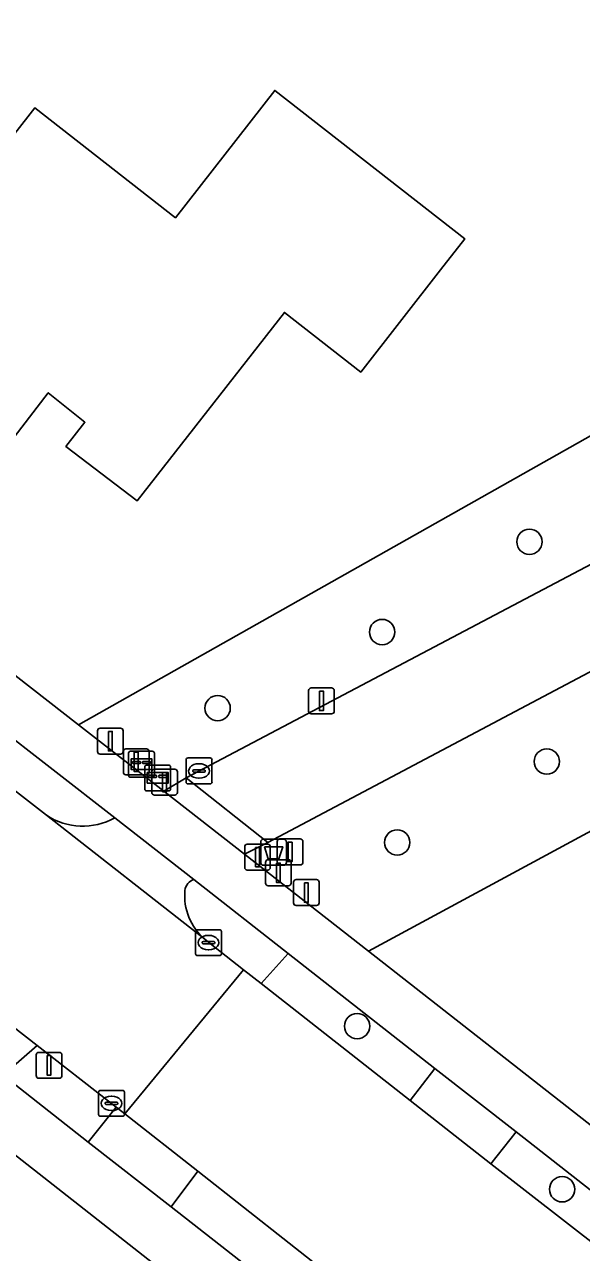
# Model space of a CAD drawing. Extents: x 157320 to 158835, y 386650 to 388491.
# Drawn here: x 158107.28 to 158128.79, y 387170.49 to 387217.9 of the extents above; entities that cross this region are included whole.
import ezdxf

# ---------------------------------------------------------------- set-up
doc = ezdxf.new("R2010")
doc.units = 0
for name, color, linetype in [('IMGEO_Afsluitpaal', 7, 'Continuous'), ('IMGEO_Afvalbak', 7, 'Continuous'), ('IMGEO_Boom', 7, 'Continuous'), ('IMGEO_Brievenbus', 7, 'Continuous'), ('IMGEO_Erf', 7, 'Continuous'), ('IMGEO_Fietspad_gesloten', 7, 'Continuous'), ('IMGEO_Groenvoorziening', 7, 'Continuous'), ('IMGEO_Kolk', 7, 'Continuous'), ('IMGEO_Lichtmast', 7, 'Continuous'), ('IMGEO_Pand', 7, 'Continuous'), ('IMGEO_Rijbaan_lokaal_gesloten', 7, 'Continuous'), ('IMGEO_Verkeersbordpaal', 7, 'Continuous'), ('IMGEO_Voetpad_open', 7, 'Continuous')]:
    doc.layers.add(name, color=color, linetype=linetype)

msp = doc.modelspace()

# ---------------------------------------------------------------- linework, layer by layer
at = {"layer": 'IMGEO_Afsluitpaal'}
for p, q in [((158110.1, 387189.834), (158110.1, 387190.634)), ((158110.1, 387190.634), (158110.1, 387189.834)), ((158110.2, 387190.734), (158110.99, 387190.734)), ((158110.99, 387190.734), (158110.2, 387190.734)), ((158111.09, 387190.634), (158111.09, 387189.834)), ((158111.09, 387189.834), (158111.09, 387190.634)), ((158110.99, 387189.734), (158110.2, 387189.734)), ((158110.2, 387189.734), (158110.99, 387189.734)), ((158111.098, 387189.036), (158111.098, 387189.836)), ((158111.098, 387189.836), (158111.098, 387189.036)), ((158111.198, 387189.936), (158111.988, 387189.936)), ((158111.988, 387189.936), (158111.198, 387189.936)), ((158112.088, 387189.836), (158112.088, 387189.036)), ((158112.088, 387189.036), (158112.088, 387189.836)), ((158112.294, 387189.154), (158113.084, 387189.154)), ((158113.084, 387189.154), (158112.294, 387189.154)), ((158111.988, 387188.936), (158111.198, 387188.936)), ((158111.198, 387188.936), (158111.988, 387188.936)), ((158112.194, 387188.254), (158112.194, 387189.054)), ((158112.194, 387189.054), (158112.194, 387188.254)), ((158113.184, 387189.054), (158113.184, 387188.254)), ((158113.184, 387188.254), (158113.184, 387189.054)), ((158113.084, 387188.154), (158112.294, 387188.154)), ((158112.294, 387188.154), (158113.084, 387188.154)), ((158115.783, 387185.358), (158115.783, 387186.158)), ((158115.783, 387186.158), (158115.783, 387185.358)), ((158115.883, 387186.258), (158116.673, 387186.258)), ((158116.673, 387186.258), (158115.883, 387186.258)), ((158116.773, 387186.158), (158116.773, 387185.358)), ((158116.773, 387185.358), (158116.773, 387186.158)), ((158116.587, 387184.754), (158116.587, 387185.554)), ((158116.587, 387185.554), (158116.587, 387184.754)), ((158116.687, 387185.654), (158117.477, 387185.654)), ((158117.477, 387185.654), (158116.687, 387185.654)), ((158117.577, 387185.554), (158117.577, 387184.754)), ((158117.577, 387184.754), (158117.577, 387185.554)), ((158116.673, 387185.258), (158115.883, 387185.258)), ((158115.883, 387185.258), (158116.673, 387185.258)), ((158117.767, 387184.888), (158118.557, 387184.888)), ((158118.557, 387184.888), (158117.767, 387184.888)), ((158117.477, 387184.654), (158116.687, 387184.654)), ((158116.687, 387184.654), (158117.477, 387184.654)), ((158117.667, 387183.988), (158117.667, 387184.788)), ((158117.667, 387184.788), (158117.667, 387183.988)), ((158118.657, 387184.788), (158118.657, 387183.988)), ((158118.657, 387183.988), (158118.657, 387184.788)), ((158118.557, 387183.888), (158117.767, 387183.888)), ((158117.767, 387183.888), (158118.557, 387183.888))]:
    msp.add_line(p, q, dxfattribs=at)
for points in [[(158110.52, 387190.609), (158110.67, 387190.609), (158110.67, 387189.859), (158110.52, 387189.859), (158110.52, 387190.609)], [(158111.518, 387189.811), (158111.668, 387189.811), (158111.668, 387189.061), (158111.518, 387189.061), (158111.518, 387189.811)], [(158112.614, 387189.029), (158112.764, 387189.029), (158112.764, 387188.279), (158112.614, 387188.279), (158112.614, 387189.029)], [(158116.203, 387186.133), (158116.353, 387186.133), (158116.353, 387185.383), (158116.203, 387185.383), (158116.203, 387186.133)], [(158117.007, 387185.529), (158117.157, 387185.529), (158117.157, 387184.779), (158117.007, 387184.779), (158117.007, 387185.529)], [(158118.087, 387184.763), (158118.237, 387184.763), (158118.237, 387184.013), (158118.087, 387184.013), (158118.087, 387184.763)]]:
    msp.add_lwpolyline(points, dxfattribs=at)
for centre, start, end in [((158110.2, 387190.634), 90, 180), ((158110.2, 387190.634), 90, 180), ((158110.99, 387190.634), 0, 90), ((158110.99, 387190.634), 360, 90), ((158110.2, 387189.834), 180, 270), ((158110.2, 387189.834), 180, 270), ((158110.99, 387189.834), 270, 0), ((158110.99, 387189.834), 270, 0), ((158111.198, 387189.836), 90, 180), ((158111.198, 387189.836), 90, 180), ((158111.988, 387189.836), 0, 90), ((158111.988, 387189.836), 360, 90), ((158112.294, 387189.054), 90, 180), ((158112.294, 387189.054), 90, 180), ((158113.084, 387189.054), 0, 90), ((158113.084, 387189.054), 360, 90), ((158111.198, 387189.036), 180, 270), ((158111.198, 387189.036), 180, 270), ((158111.988, 387189.036), 270, 0), ((158111.988, 387189.036), 270, 0), ((158112.294, 387188.254), 180, 270), ((158112.294, 387188.254), 180, 270), ((158113.084, 387188.254), 270, 0), ((158113.084, 387188.254), 270, 0), ((158115.883, 387186.158), 90, 180), ((158115.883, 387186.158), 90, 180), ((158116.673, 387186.158), 0, 90), ((158116.673, 387186.158), 360, 90), ((158115.883, 387185.358), 180, 270), ((158115.883, 387185.358), 180, 270), ((158116.687, 387185.554), 90, 180), ((158116.687, 387185.554), 90, 180), ((158116.673, 387185.358), 270, 0), ((158116.673, 387185.358), 270, 0), ((158117.477, 387185.554), 0, 90), ((158117.477, 387185.554), 360, 90), ((158117.767, 387184.788), 90, 180), ((158117.767, 387184.788), 90, 180), ((158118.557, 387184.788), 0, 90), ((158118.557, 387184.788), 360, 90), ((158116.687, 387184.754), 180, 270), ((158116.687, 387184.754), 180, 270), ((158117.477, 387184.754), 270, 0), ((158117.477, 387184.754), 270, 0), ((158117.767, 387183.988), 180, 270), ((158117.767, 387183.988), 180, 270), ((158118.557, 387183.988), 270, 0), ((158118.557, 387183.988), 270, 0)]:
    msp.add_arc(centre, 0.1, start, end, dxfattribs=at)
at = {"layer": 'IMGEO_Afvalbak'}
for p, q in [((158116.403, 387185.544), (158116.403, 387186.344)), ((158116.403, 387186.344), (158116.403, 387185.544)), ((158116.503, 387186.444), (158117.293, 387186.444)), ((158117.293, 387186.444), (158116.503, 387186.444)), ((158117.393, 387186.344), (158117.393, 387185.544)), ((158117.393, 387185.544), (158117.393, 387186.344)), ((158117.293, 387185.444), (158116.503, 387185.444)), ((158116.503, 387185.444), (158117.293, 387185.444))]:
    msp.add_line(p, q, dxfattribs=at)
msp.add_lwpolyline([(158116.546, 387186.158), (158117.25, 387186.158), (158117.101, 387185.688), (158116.695, 387185.688), (158116.546, 387186.158)], dxfattribs=at)
for centre, start, end in [((158116.503, 387186.344), 90, 180), ((158116.503, 387186.344), 90, 180), ((158117.293, 387186.344), 0, 90), ((158117.293, 387186.344), 360, 90), ((158116.503, 387185.544), 180, 270), ((158116.503, 387185.544), 180, 270), ((158117.293, 387185.544), 270, 0), ((158117.293, 387185.544), 270, 0)]:
    msp.add_arc(centre, 0.1, start, end, dxfattribs=at)
at = {"layer": 'IMGEO_Boom'}
for centre in [(158126.78, 387197.933), (158121.091, 387194.447), (158114.738, 387191.51), (158127.452, 387189.446), (158121.675, 387186.323), (158120.127, 387179.23), (158128.043, 387172.932)]:
    msp.add_circle(centre, 0.489, dxfattribs=at)
at = {"layer": 'IMGEO_Brievenbus'}
for p, q in [((158111.295, 387188.918), (158111.295, 387189.759)), ((158111.295, 387189.759), (158111.295, 387188.918)), ((158111.37, 387189.843), (158112.211, 387189.843)), ((158112.211, 387189.843), (158111.37, 387189.843)), ((158112.295, 387189.768), (158112.295, 387188.927)), ((158112.295, 387188.927), (158112.295, 387189.768)), ((158111.739, 387189.45), (158111.462, 387189.45)), ((158111.462, 387189.366), (158111.739, 387189.366)), ((158112.131, 387189.45), (158111.854, 387189.45)), ((158111.854, 387189.366), (158112.131, 387189.366)), ((158111.921, 387188.386), (158111.921, 387189.227)), ((158111.921, 387189.227), (158111.921, 387188.386)), ((158111.996, 387189.311), (158112.837, 387189.311)), ((158112.837, 387189.311), (158111.996, 387189.311)), ((158112.921, 387189.236), (158112.921, 387188.395)), ((158112.921, 387188.395), (158112.921, 387189.236)), ((158112.22, 387188.843), (158111.379, 387188.843)), ((158111.379, 387188.843), (158112.22, 387188.843)), ((158112.365, 387188.918), (158112.088, 387188.918)), ((158112.088, 387188.834), (158112.365, 387188.834)), ((158112.757, 387188.918), (158112.48, 387188.918)), ((158112.48, 387188.834), (158112.757, 387188.834)), ((158112.846, 387188.311), (158112.005, 387188.311)), ((158112.005, 387188.311), (158112.846, 387188.311))]:
    msp.add_line(p, q, dxfattribs=at)
for points in [[(158111.396, 387189.55), (158112.203, 387189.55), (158112.203, 387189.145), (158111.396, 387189.145), (158111.396, 387189.55)], [(158112.022, 387189.018), (158112.829, 387189.018), (158112.829, 387188.613), (158112.022, 387188.613), (158112.022, 387189.018)]]:
    msp.add_lwpolyline(points, dxfattribs=at)
for centre, radius, start, end in [((158111.373, 387189.765), 0.0779, 92.4484, 184.2845), ((158111.373, 387189.765), 0.0779, 92.4484, 184.2845), ((158112.217, 387189.765), 0.0779, 2.4484, 94.2845), ((158112.217, 387189.765), 0.0779, 2.4484, 94.2845), ((158111.492, 387189.408), 0.0519, 125.8089, 234.1911), ((158111.708, 387189.408), 0.0519, 305.8089, 54.1911), ((158111.885, 387189.408), 0.0519, 125.8089, 234.1911), ((158111.999, 387189.233), 0.0779, 92.4484, 184.2845), ((158111.999, 387189.233), 0.0779, 92.4484, 184.2845), ((158112.101, 387189.408), 0.0519, 305.8089, 54.1911), ((158112.843, 387189.233), 0.0779, 2.4484, 94.2845), ((158112.843, 387189.233), 0.0779, 2.4484, 94.2845), ((158111.373, 387188.921), 0.0779, 182.4484, 274.2845), ((158111.373, 387188.921), 0.0779, 182.4484, 274.2845), ((158112.118, 387188.876), 0.0519, 125.8089, 234.1911), ((158112.217, 387188.921), 0.0779, 272.4484, 4.2845), ((158112.217, 387188.921), 0.0779, 272.4484, 4.2845), ((158112.334, 387188.876), 0.0519, 305.8089, 54.1911), ((158112.511, 387188.876), 0.0519, 125.8089, 234.1911), ((158112.727, 387188.876), 0.0519, 305.8089, 54.1911), ((158111.999, 387188.389), 0.0779, 182.4484, 274.2845), ((158111.999, 387188.389), 0.0779, 182.4484, 274.2845), ((158112.843, 387188.389), 0.0779, 272.4484, 4.2845), ((158112.843, 387188.389), 0.0779, 272.4484, 4.2845)]:
    msp.add_arc(centre, radius, start, end, dxfattribs=at)
at = {"layer": 'IMGEO_Erf'}
for points in [[(158090.73, 387228.956), (158079.248, 387214.335), (158109.367, 387190.866), (158137.628, 387206.813)], [(158180.674, 387214.601), (158120.564, 387182.122), (158132.982, 387172.403)], [(158123.964, 387160.882), (158106.829, 387174.325), (158037.112, 387136.881), (157958.343, 387094.408)]]:
    msp.add_lwpolyline(points, dxfattribs=at)
msp.add_lwpolyline([(158123.343, 387208.428), (158120.263, 387204.488), (158117.317, 387206.788), (158111.629, 387199.508), (158108.879, 387201.613), (158109.61, 387202.545), (158108.198, 387203.684), (158105.549, 387200.261), (158099.868, 387204.686), (158102.945, 387208.628), (158107.675, 387214.687), (158113.108, 387210.445), (158116.944, 387215.359), (158124.283, 387209.63)], close=True, dxfattribs=at)
at = {"layer": 'IMGEO_Fietspad_gesloten'}
msp.add_lwpolyline([(158287.618, 387281.484), (158228.821, 387250), (158183.203, 387225.573), (158113.521, 387188.82), (158116.671, 387186.321), (158181.22, 387220.509), (158184.875, 387222.452), (158236.396, 387250), (158293.02, 387280.276)], dxfattribs=at)
at = {"layer": 'IMGEO_Groenvoorziening'}
for points in [[(158225.737, 387307.787), (158229.169, 387305.594), (158231.041, 387309.802), (158267.812, 387295.314), (158271.249, 387293.918), (158282.281, 387289.436), (158278.643, 387281.352), (158263.561, 387274.526), (158257.92, 387271.493), (158217.947, 387250), (158212.008, 387246.807), (158208.355, 387244.843), (158137.628, 387206.813), (158109.367, 387190.866), (158112.657, 387188.303), (158113.521, 387188.82), (158183.203, 387225.573), (158228.821, 387250), (158287.618, 387281.484)], [(158110.765, 387187.271), (158105.993, 387190.987), (158104.752, 387189.993), (158108.123, 387187.373)], [(158114.238, 387182.586), (158114.393, 387182.464), (158115.735, 387181.41), (158116.422, 387180.871), (158117.456, 387182.04), (158113.821, 387184.89)], [(158104.008, 387179.254), (158106.457, 387177.333), (158107.771, 387178.477), (158105.458, 387180.278)], [(158113.977, 387173.634), (158112.942, 387172.248), (158125.296, 387162.583), (158128.659, 387159.952)], [(158126.702, 387163.599), (158126.324, 387163.897), (158113.977, 387173.634)]]:
    msp.add_lwpolyline(points, dxfattribs=at)
for points in [[(158120.564, 387182.122), (158180.674, 387214.601), (158181.22, 387220.509), (158116.671, 387186.321), (158115.776, 387185.87)], [(158123.126, 387177.595), (158117.456, 387182.04), (158116.422, 387180.871), (158122.174, 387176.354)], [(158110.639, 387176.25), (158107.771, 387178.477), (158106.457, 387177.333), (158109.743, 387174.756), (158110.814, 387176.106)], [(158130.559, 387171.787), (158126.265, 387175.145), (158125.293, 387173.914), (158129.613, 387170.549)]]:
    msp.add_lwpolyline(points, close=True, dxfattribs=at)
for centre, radius, start, end in [((158109.529, 387189.53), 2.575, 236.8978, 298.6804), ((158113.966, 387184.414), 0.498, 106.9612, 173.0494), ((158115.705, 387184.28), 2.241, 175.0454, 229.1214)]:
    msp.add_arc(centre, radius, start, end, dxfattribs=at)
at = {"layer": 'IMGEO_Kolk'}
for p, q in [((158113.519, 387188.659), (158113.519, 387189.511)), ((158113.594, 387189.585), (158114.446, 387189.585)), ((158114.007, 387189.365), (158114.032, 387189.365)), ((158114.52, 387189.511), (158114.52, 387188.659)), ((158113.778, 387189.079), (158113.778, 387189.091)), ((158114.216, 387189.042), (158113.818, 387189.042)), ((158113.821, 387189.128), (158114.219, 387189.128)), ((158114.03, 387188.805), (158114.005, 387188.805)), ((158114.262, 387189.091), (158114.262, 387189.079)), ((158114.446, 387188.585), (158113.594, 387188.585)), ((158113.885, 387182.029), (158113.885, 387182.881)), ((158113.96, 387182.955), (158114.812, 387182.955)), ((158114.373, 387182.735), (158114.398, 387182.735)), ((158114.886, 387182.881), (158114.886, 387182.029)), ((158114.144, 387182.449), (158114.144, 387182.461)), ((158114.582, 387182.412), (158114.184, 387182.412)), ((158114.187, 387182.498), (158114.585, 387182.498)), ((158114.396, 387182.175), (158114.371, 387182.175)), ((158114.628, 387182.461), (158114.628, 387182.449)), ((158114.812, 387181.955), (158113.96, 387181.955)), ((158110.138, 387175.824), (158110.138, 387176.676)), ((158110.213, 387176.75), (158111.065, 387176.75)), ((158110.626, 387176.53), (158110.651, 387176.53)), ((158111.139, 387176.676), (158111.139, 387175.824)), ((158110.397, 387176.244), (158110.397, 387176.256)), ((158110.835, 387176.207), (158110.437, 387176.207)), ((158110.44, 387176.293), (158110.838, 387176.293)), ((158110.649, 387175.97), (158110.624, 387175.97)), ((158110.881, 387176.256), (158110.881, 387176.244)), ((158111.065, 387175.75), (158110.213, 387175.75))]:
    msp.add_line(p, q, dxfattribs=at)
for points in [[(158113.519, 387188.659), (158113.519, 387189.511)], [(158113.594, 387189.585), (158114.446, 387189.585)], [(158114.52, 387189.511), (158114.52, 387188.659)], [(158114.446, 387188.585), (158113.594, 387188.585)], [(158113.885, 387182.029), (158113.885, 387182.881)], [(158113.96, 387182.955), (158114.812, 387182.955)], [(158114.886, 387182.881), (158114.886, 387182.029)], [(158114.812, 387181.955), (158113.96, 387181.955)], [(158110.138, 387175.824), (158110.138, 387176.676)], [(158110.213, 387176.75), (158111.065, 387176.75)], [(158111.139, 387176.676), (158111.139, 387175.824)], [(158111.065, 387175.75), (158110.213, 387175.75)]]:
    msp.add_lwpolyline(points, dxfattribs=at)
for centre, radius, start, end in [((158113.596, 387189.509), 0.0765, 91.552, 178.448), ((158113.596, 387189.509), 0.0765, 91.552, 178.448), ((158114.444, 387189.509), 0.0765, 1.552, 88.448), ((158114.444, 387189.509), 0.0765, 1.552, 88.448), ((158113.818, 387189.088), 0.0403, 85.8775, 175.7526), ((158113.815, 387189.078), 0.0366, 178.938, 274.7102), ((158114.219, 387189.085), 0.043, 264.8664, 352.4533), ((158114.223, 387189.09), 0.0386, 1.7309, 96.639), ((158113.596, 387188.661), 0.0765, 181.552, 268.448), ((158113.596, 387188.661), 0.0765, 181.552, 268.448), ((158114.444, 387188.661), 0.0765, 271.552, 358.448), ((158114.444, 387188.661), 0.0765, 271.552, 358.448), ((158113.962, 387182.879), 0.0765, 91.552, 178.448), ((158113.962, 387182.879), 0.0765, 91.552, 178.448), ((158114.81, 387182.879), 0.0765, 1.552, 88.448), ((158114.81, 387182.879), 0.0765, 1.552, 88.448), ((158114.184, 387182.458), 0.0403, 85.8775, 175.7526), ((158114.181, 387182.448), 0.0366, 178.938, 274.7102), ((158114.585, 387182.455), 0.043, 264.8664, 352.4533), ((158114.589, 387182.46), 0.0386, 1.7309, 96.639), ((158113.962, 387182.031), 0.0765, 181.552, 268.448), ((158113.962, 387182.031), 0.0765, 181.552, 268.448), ((158114.81, 387182.031), 0.0765, 271.552, 358.448), ((158114.81, 387182.031), 0.0765, 271.552, 358.448), ((158110.215, 387176.674), 0.0765, 91.552, 178.448), ((158110.215, 387176.674), 0.0765, 91.552, 178.448), ((158111.063, 387176.674), 0.0765, 1.552, 88.448), ((158111.063, 387176.674), 0.0765, 1.552, 88.448), ((158110.437, 387176.253), 0.0403, 85.8775, 175.7526), ((158110.434, 387176.243), 0.0366, 178.938, 274.7102), ((158110.838, 387176.25), 0.043, 264.8664, 352.4533), ((158110.842, 387176.255), 0.0386, 1.7309, 96.639), ((158110.215, 387175.826), 0.0765, 181.552, 268.448), ((158110.215, 387175.826), 0.0765, 181.552, 268.448), ((158111.063, 387175.826), 0.0765, 271.552, 358.448), ((158111.063, 387175.826), 0.0765, 271.552, 358.448)]:
    msp.add_arc(centre, radius, start, end, dxfattribs=at)
for centre, major_axis, ratio, start_param, end_param in [((158114.006, 387189.085), (-0.387, 0.002), 0.722429, 4.712389, 7.853982), ((158114.031, 387189.085), (-0.39, 0.002), 0.717154, 1.570796, 4.712389), ((158114.372, 387182.455), (-0.387, 0.002), 0.722429, 4.712389, 7.853982), ((158114.397, 387182.455), (-0.39, 0.002), 0.717154, 1.570796, 4.712389), ((158110.625, 387176.25), (-0.387, 0.002), 0.722429, 4.712389, 7.853982), ((158110.65, 387176.25), (-0.39, 0.002), 0.717154, 1.570796, 4.712389)]:
    msp.add_ellipse(centre, major_axis=major_axis, ratio=ratio, start_param=start_param, end_param=end_param, dxfattribs=at)
at = {"layer": 'IMGEO_Lichtmast'}
for p, q in [((158118.252, 387191.39), (158118.252, 387192.19)), ((158118.252, 387192.19), (158118.252, 387191.39)), ((158118.352, 387192.29), (158119.142, 387192.29)), ((158119.142, 387192.29), (158118.352, 387192.29)), ((158119.242, 387192.19), (158119.242, 387191.39)), ((158119.242, 387191.39), (158119.242, 387192.19)), ((158119.142, 387191.29), (158118.352, 387191.29)), ((158118.352, 387191.29), (158119.142, 387191.29)), ((158107.732, 387177.319), (158107.732, 387178.119)), ((158107.732, 387178.119), (158107.732, 387177.319)), ((158107.832, 387178.219), (158108.622, 387178.219)), ((158108.622, 387178.219), (158107.832, 387178.219)), ((158108.722, 387178.119), (158108.722, 387177.319)), ((158108.722, 387177.319), (158108.722, 387178.119)), ((158108.622, 387177.219), (158107.832, 387177.219)), ((158107.832, 387177.219), (158108.622, 387177.219))]:
    msp.add_line(p, q, dxfattribs=at)
for points in [[(158118.672, 387192.165), (158118.822, 387192.165), (158118.822, 387191.415), (158118.672, 387191.415), (158118.672, 387192.165)], [(158108.152, 387178.094), (158108.302, 387178.094), (158108.302, 387177.344), (158108.152, 387177.344), (158108.152, 387178.094)]]:
    msp.add_lwpolyline(points, dxfattribs=at)
for centre, start, end in [((158118.352, 387192.19), 90, 180), ((158118.352, 387192.19), 90, 180), ((158119.142, 387192.19), 0, 90), ((158119.142, 387192.19), 360, 90), ((158118.352, 387191.39), 180, 270), ((158118.352, 387191.39), 180, 270), ((158119.142, 387191.39), 270, 0), ((158119.142, 387191.39), 270, 0), ((158107.832, 387178.119), 90, 180), ((158107.832, 387178.119), 90, 180), ((158108.622, 387178.119), 0, 90), ((158108.622, 387178.119), 360, 90), ((158107.832, 387177.319), 180, 270), ((158107.832, 387177.319), 180, 270), ((158108.622, 387177.319), 270, 0), ((158108.622, 387177.319), 270, 0)]:
    msp.add_arc(centre, 0.1, start, end, dxfattribs=at)
at = {"layer": 'IMGEO_Pand'}
msp.add_lwpolyline([(158102.945, 387208.628), (158099.868, 387204.686), (158105.549, 387200.261), (158108.198, 387203.684), (158109.61, 387202.545), (158108.879, 387201.613), (158111.629, 387199.508), (158117.317, 387206.788), (158120.263, 387204.488), (158123.343, 387208.428), (158124.283, 387209.63), (158116.944, 387215.359), (158113.108, 387210.445), (158107.675, 387214.687)], close=True, dxfattribs=at)
at = {"layer": 'IMGEO_Rijbaan_lokaal_gesloten'}
msp.add_lwpolyline([(158114.393, 387182.464), (158114.238, 387182.586), (158108.123, 387187.373), (158104.752, 387189.993), (158102.78, 387191.526), (158101.914, 387192.199), (158097.47, 387186.526), (158098.337, 387185.847), (158101.047, 387183.725), (158105.458, 387180.278), (158107.771, 387178.477), (158110.639, 387176.25), (158110.814, 387176.106), (158111.153, 387175.841), (158115.735, 387181.41)], close=True, dxfattribs=at)
msp.add_lwpolyline([(158166.821, 387141.476), (158162.226, 387145.057), (158145.756, 387157.926), (158142.441, 387160.515), (158130.798, 387169.613), (158130.457, 387169.879), (158129.613, 387170.549), (158125.293, 387173.914), (158122.174, 387176.354), (158116.422, 387180.871), (158115.735, 387181.41), (158111.153, 387175.841), (158113.977, 387173.634), (158126.324, 387163.897), (158126.702, 387163.599)], dxfattribs=at)
at = {"layer": 'IMGEO_Verkeersbordpaal'}
for p, q in [((158117.041, 387185.557), (158117.041, 387186.357)), ((158117.041, 387186.357), (158117.041, 387185.557)), ((158117.141, 387186.457), (158117.931, 387186.457)), ((158117.931, 387186.457), (158117.141, 387186.457)), ((158118.031, 387186.357), (158118.031, 387185.557)), ((158118.031, 387185.557), (158118.031, 387186.357)), ((158117.931, 387185.457), (158117.141, 387185.457)), ((158117.141, 387185.457), (158117.931, 387185.457))]:
    msp.add_line(p, q, dxfattribs=at)
msp.add_lwpolyline([(158117.461, 387186.332), (158117.611, 387186.332), (158117.611, 387185.582), (158117.461, 387185.582), (158117.461, 387186.332)], dxfattribs=at)
for centre, start, end in [((158117.141, 387186.357), 90, 180), ((158117.141, 387186.357), 90, 180), ((158117.931, 387186.357), 0, 90), ((158117.931, 387186.357), 360, 90), ((158117.141, 387185.557), 180, 270), ((158117.141, 387185.557), 180, 270), ((158117.931, 387185.557), 270, 0), ((158117.931, 387185.557), 270, 0)]:
    msp.add_arc(centre, 0.1, start, end, dxfattribs=at)
at = {"layer": 'IMGEO_Voetpad_open'}
for points in [[(158048.683, 387219.809), (158072.482, 387201.21), (158094.77, 387183.795), (158096.783, 387182.213), (158098.932, 387180.524), (158101.344, 387178.628), (158103.493, 387176.942), (158106.829, 387174.325), (158123.964, 387160.882)], [(158132.982, 387172.403), (158120.564, 387182.122), (158115.776, 387185.87), (158112.657, 387188.303), (158109.367, 387190.866), (158079.248, 387214.335), (158078.231, 387215.128)], [(158078.059, 387212.761), (158093.932, 387200.386), (158096.631, 387198.279), (158100.214, 387195.488), (158105.993, 387190.987), (158110.765, 387187.271), (158113.821, 387184.89), (158117.456, 387182.04), (158123.126, 387177.595), (158126.265, 387175.145), (158130.559, 387171.787), (158131.398, 387171.136), (158131.766, 387170.849), (158143.406, 387161.763), (158146.71, 387159.183), (158163.192, 387146.32), (158167.78, 387142.729), (158186.369, 387128.092), (158188.327, 387129.07), (158185.407, 387131.357), (158162.416, 387149.364), (158132.982, 387172.403)], [(158128.659, 387159.952), (158125.296, 387162.583), (158112.942, 387172.248), (158109.743, 387174.756), (158106.457, 387177.333), (158104.008, 387179.254), (158100.422, 387182.051), (158096.464, 387185.196), (158095.882, 387185.65), (158080.268, 387197.827)], [(158108.123, 387187.373), (158114.238, 387182.586)], [(158113.821, 387184.89), (158110.765, 387187.271)]]:
    msp.add_lwpolyline(points, dxfattribs=at)
for points in [[(158115.776, 387185.87), (158116.671, 387186.321), (158113.521, 387188.82), (158112.657, 387188.303)], [(158125.293, 387173.914), (158126.265, 387175.145), (158123.126, 387177.595), (158122.174, 387176.354)], [(158111.153, 387175.841), (158110.814, 387176.106), (158109.743, 387174.756), (158112.942, 387172.248), (158113.977, 387173.634)]]:
    msp.add_lwpolyline(points, close=True, dxfattribs=at)
for centre, radius, start, end in [((158109.529, 387189.53), 2.575, 236.8978, 298.6804), ((158113.966, 387184.414), 0.498, 106.9612, 173.0494), ((158115.705, 387184.28), 2.241, 175.0454, 229.1214)]:
    msp.add_arc(centre, radius, start, end, dxfattribs=at)

doc.saveas('drawing.dxf')
